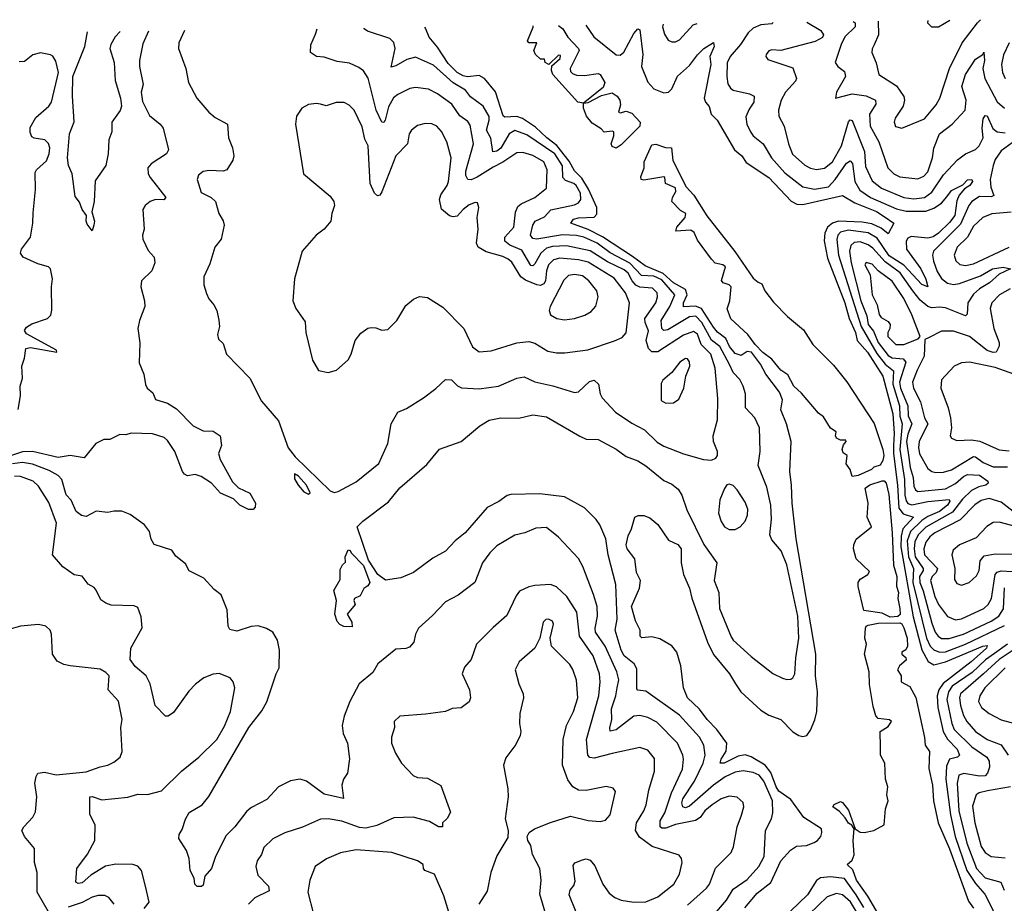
# Model space of a CAD drawing. Extents: x 1771496 to 1971148, y 471553 to 643630.
# Tile 508 of 656: x 1821760 to 1826721, y 638279 to 642731. Entities that reach past the tile are written whole.
import ezdxf

# ---------------------------------------------------------------- set-up
doc = ezdxf.new("R2010")
doc.units = 0

msp = doc.modelspace()

# ---------------------------------------------------------------- linework, layer by layer
at = {"layer": '0CON10XD'}
for points in [[(1825002.3, 642709), (1824998.2, 642695), (1825008.3, 642658.3), (1825027.9, 642627.9), (1825045, 642619.2), (1825065, 642620), (1825085, 642630), (1825152.5, 642705), (1825174.1, 642711.4)], [(1825556.5, 642716.6), (1825549.4, 642710.6), (1825495, 642705.2), (1825455, 642688.6), (1825430.4, 642665), (1825392, 642605), (1825340, 642545), (1825325, 642513.8), (1825322.3, 642445), (1825328.4, 642408.4), (1825341.1, 642385), (1825355.3, 642375.3), (1825437.9, 642357.9), (1825460.6, 642345), (1825458.9, 642315), (1825435, 642280.6), (1825418.5, 642241.5), (1825424.1, 642204.1), (1825441.8, 642165), (1825455.5, 642145), (1825505.2, 642105.2), (1825548.2, 642035), (1825615, 641960), (1825705, 641887.9), (1825765, 641876.4), (1825835, 641889), (1825869.2, 641925), (1825925, 642007.3), (1825945, 642019.1), (1825955.9, 642005.9), (1825967.4, 641915), (1825992.6, 641872.6), (1826047.3, 641835), (1826177.1, 641777.1), (1826225.7, 641765.7), (1826325, 641765.5), (1826365, 641780.6), (1826404.2, 641805.8), (1826431.8, 641838.2), (1826455, 641870.4), (1826511.2, 641898.8), (1826535, 641924.4), (1826557.5, 641925), (1826560.8, 641915), (1826547.9, 641895), (1826520.5, 641879.5), (1826493.6, 641846.4), (1826482.4, 641817.6), (1826471.4, 641745), (1826445, 641709.6), (1826389.8, 641655), (1826362.4, 641637.6), (1826335, 641630.4), (1826252.1, 641637.9), (1826235, 641629.7), (1826225.6, 641614.4), (1826228.4, 641575), (1826299.6, 641475), (1826325, 641424.3), (1826335.5, 641384.5), (1826305, 641396.7), (1826214.6, 641494.6), (1826140.4, 641540.4), (1826080, 641630), (1826035, 641657.3), (1825935, 641669.7), (1825895, 641660), (1825882, 641645), (1825876.5, 641623.5), (1825885, 641544.6), (1825998.8, 641185), (1826079.3, 641049.3), (1826121, 640995), (1826162.3, 640962.3), (1826158.4, 640895), (1826192.9, 640785), (1826194.1, 640734.1), (1826206.6, 640695), (1826194.6, 640565), (1826217.2, 640415), (1826219.6, 640335), (1826226.1, 640306.1), (1826235, 640293), (1826255, 640287.3), (1826335, 640302.7), (1826443.1, 640313.1), (1826445.9, 640305), (1826435.1, 640285), (1826395, 640253.2), (1826335, 640228.6), (1826305, 640207.3), (1826248.3, 640151.7), (1826232, 640105), (1826238.6, 640025), (1826262.8, 639965), (1826260.6, 639895), (1826329.6, 639615), (1826347.8, 639575), (1826365, 639555.6), (1826394.3, 639544.3), (1826425, 639546), (1826525, 639584), (1826721.7, 639678.3)], [(1825725.6, 642718.9), (1825797.1, 642677.1), (1825810.5, 642655), (1825805, 642640.6), (1825768.5, 642621.5), (1825595.6, 642575.6), (1825550.3, 642579.7), (1825535, 642573.8), (1825521.2, 642555), (1825518.8, 642545), (1825530, 642530), (1825655, 642487.5), (1825674.4, 642435), (1825669.2, 642420.8), (1825618.5, 642365), (1825596.4, 642325), (1825582.5, 642275), (1825585.6, 642245), (1825611.6, 642195), (1825633.6, 642105), (1825653.3, 642053.3), (1825715, 641998.7), (1825745, 641982.5), (1825775, 641976), (1825815, 641983.4), (1825855.3, 642015), (1825900.4, 642095), (1825935, 642215.6), (1825945, 642227.1), (1825955, 642222.5), (1826016.4, 642066.4), (1826021, 641991), (1826055, 641919.2), (1826101.9, 641881.9), (1826215, 641834.3), (1826265, 641827.7), (1826318.5, 641835), (1826355, 641861.2), (1826415, 641948.4), (1826484.8, 642025.2), (1826524.8, 642055.2), (1826575, 642077.3), (1826593.5, 642095), (1826614.8, 642135), (1826610, 642185), (1826615, 642232), (1826625, 642248.2), (1826635, 642247.2), (1826663.3, 642183.3), (1826685.6, 642165.6), (1826725, 642161.1)], [(1825959.1, 642722.1), (1825968.9, 642715), (1825969.1, 642695), (1825916.6, 642645), (1825899.2, 642605), (1825868.1, 642515), (1825882.9, 642495), (1825915, 642470), (1825920.5, 642445), (1825876.2, 642365), (1825870, 642335), (1825955, 642357.5), (1826025, 642347.3), (1826072.1, 642325), (1826073.9, 642305), (1826041.4, 642255), (1826044.8, 642195), (1826088.4, 642115), (1826133.8, 641985), (1826164.5, 641955), (1826195, 641939.7), (1826285, 641929.2), (1826315, 641941.8), (1826334.7, 641965), (1826359.1, 642035), (1826366.4, 642083.6), (1826394.6, 642155), (1826458, 642205), (1826524.4, 642275), (1826528.2, 642325), (1826506.7, 642395), (1826525, 642454.6), (1826575, 642531.3), (1826613.3, 642555), (1826617, 642567), (1826620.9, 642525), (1826612.6, 642485), (1826622.6, 642435), (1826685, 642316.2), (1826721.8, 642285)], [(1826085.8, 642723.8), (1826086.8, 642655), (1826065.3, 642604.7), (1826055.3, 642584.7), (1826053.8, 642565), (1826075.8, 642514.2), (1826088.8, 642455), (1826176.8, 642396.8), (1826214, 642344), (1826217.1, 642325), (1826211.1, 642295), (1826171.2, 642235), (1826165.4, 642215), (1826172.2, 642192.2), (1826205, 642183.6), (1826318.2, 642231.8), (1826377.3, 642302.7), (1826395.3, 642335), (1826444.3, 642485), (1826508.4, 642615), (1826585.5, 642714.5), (1826601.3, 642730.8)], [(1826335.7, 642727.2), (1826334.2, 642714.2), (1826354.2, 642694.2), (1826390, 642695), (1826446.6, 642728.7)], [(1822409, 642673.7), (1822381.2, 642608.8), (1822364.6, 642525), (1822363.8, 642495), (1822382, 642405), (1822372.7, 642365), (1822379.4, 642319.4), (1822415, 642248.5), (1822467.5, 642205), (1822482.9, 642185), (1822510.8, 642075), (1822500, 642055), (1822422.5, 642005), (1822405.6, 641984.4), (1822407.8, 641955), (1822417.3, 641935), (1822496.7, 641835), (1822486.6, 641823.4), (1822445, 641824.6), (1822418, 641815), (1822392.9, 641795), (1822381.4, 641775), (1822386.7, 641675), (1822378.6, 641645), (1822381.4, 641625), (1822408.2, 641568.2), (1822437.1, 641535), (1822441.4, 641505), (1822426, 641465), (1822374.4, 641415), (1822370, 641385), (1822390, 641315), (1822391.4, 641285), (1822363.5, 641215), (1822355.5, 641175), (1822366.4, 641103.6), (1822362.4, 641002.4), (1822385.6, 640945), (1822393.6, 640893.6), (1822403.3, 640875), (1822431.2, 640851.2), (1822445, 640816.7), (1822505, 640798), (1822550.3, 640770.3), (1822635, 640684), (1822685, 640660), (1822735, 640658.1), (1822770, 640635), (1822776.4, 640585), (1822762, 640545), (1822770, 640515), (1822832.1, 640402.1), (1822862.7, 640372.7), (1822920, 640345), (1822948.8, 640295), (1822947.5, 640275), (1822936.4, 640263.6), (1822913.6, 640263.6), (1822870, 640285), (1822837, 640317), (1822772.5, 640345), (1822727.5, 640395), (1822675, 640430), (1822645, 640438.8), (1822605, 640433.3), (1822590.7, 640440.7), (1822580, 640455), (1822541.2, 640555), (1822505, 640610), (1822487.5, 640625), (1822430, 640645), (1822321.7, 640648.3), (1822295, 640640), (1822265, 640640.8), (1822215, 640616.2), (1822184.2, 640615.8), (1822143.3, 640595), (1822085, 640523.8), (1822015, 640535.6), (1821955, 640525.6), (1821825, 640554.8), (1821775, 640552.9), (1821679, 640521)], [(1822265.9, 642671.7), (1822242, 642645), (1822219.1, 642605), (1822214.8, 642585), (1822236.3, 642515), (1822242, 642425), (1822268, 642335), (1822272.9, 642295), (1822267.3, 642272.7), (1822224, 642215), (1822224.4, 642165.6), (1822208.8, 642125), (1822205.8, 642055), (1822194.1, 641995.9), (1822140.9, 641919.1), (1822135.9, 641814.1), (1822123.6, 641763.6), (1822137.5, 641715), (1822134.2, 641695.8), (1822125, 641667.5), (1822100.3, 641700.3), (1822094.5, 641715), (1822096.2, 641745), (1822074.4, 641775), (1822062.3, 641812.3), (1822040.5, 641840.5), (1822024.3, 641955), (1822005.5, 641995.5), (1822001.2, 642035), (1822011.6, 642155), (1822034.3, 642215.7), (1822025.8, 642345), (1822028.1, 642445), (1822088.1, 642595), (1822101.5, 642669.5)], [(1822591.2, 642676.1), (1822562.5, 642615), (1822560, 642585), (1822597.1, 642485), (1822610.8, 642415), (1822652.5, 642335), (1822712.5, 642265), (1822745, 642238.6), (1822808, 642205), (1822812.2, 642135), (1822832.9, 642085), (1822840, 642045), (1822835, 642023.3), (1822804, 641975), (1822785, 641967.5), (1822715, 641970.4), (1822685, 641965.5), (1822661.7, 641948.3), (1822654.3, 641925), (1822675, 641860.8), (1822725, 641834.4), (1822747.5, 641815), (1822763.3, 641755), (1822785, 641717.5), (1822790, 641695), (1822776, 641625), (1822742.9, 641585), (1822718.7, 641501.3), (1822687.5, 641435), (1822688.9, 641395), (1822701.7, 641351.7), (1822712.9, 641325), (1822738.6, 641295), (1822754.2, 641265), (1822763.6, 641216.4), (1822766.7, 641185), (1822756.7, 641145), (1822761.7, 641121.7), (1822785, 641100), (1822802.5, 641045), (1822920, 640925), (1822979.1, 640809.1), (1823065, 640710), (1823113.4, 640573.4), (1823148.8, 640528.8), (1823325, 640356.8), (1823345, 640347.9), (1823365, 640354.4), (1823455, 640402.2), (1823569.4, 640495), (1823615.7, 640595), (1823631.4, 640695), (1823665.8, 640754.2), (1823708.3, 640771.7), (1823795, 640826), (1823857.4, 640872.6), (1823905, 640918), (1823935, 640916), (1823965.6, 640885.6), (1823986.7, 640876.7), (1824075, 640871.3), (1824173.3, 640885), (1824265, 640925.4), (1824301.5, 640931.5), (1824355, 640907.1), (1824446.9, 640886.9), (1824555, 640851.9), (1824575, 640855.6), (1824631.2, 640908.8), (1824655, 640914.3), (1824676.7, 640895), (1824684.1, 640845), (1824694, 640825), (1824762.7, 640752.7), (1824845, 640697.9), (1824907.8, 640665), (1824972.2, 640602.2), (1825005, 640581.8), (1825105, 640543.8), (1825205, 640515.8), (1825245, 640511.2), (1825268.3, 640521.7), (1825276, 640535), (1825275.8, 640555), (1825255.8, 640605), (1825254.4, 640634.4), (1825275.5, 640715), (1825277.5, 640822.5), (1825264.7, 640975), (1825241.6, 641045), (1825194.1, 641094.1), (1825175, 641146.1), (1825155, 641159.7), (1825105, 641141.9), (1824975, 641057.1), (1824945, 641057.5), (1824929, 641075), (1824915.8, 641115), (1824927.6, 641162.4), (1824910.7, 641205), (1824909.5, 641225), (1824964.7, 641305), (1824974.1, 641335), (1824971.3, 641355), (1824947.6, 641377.6), (1824885, 641383), (1824865, 641393.4), (1824845.2, 641415), (1824825, 641453.4), (1824805, 641470.8), (1824721.6, 641511.6), (1824635, 641566.6), (1824515, 641591.7), (1824445, 641588.4), (1824415, 641580.2), (1824386.1, 641553.9), (1824355, 641501.2), (1824345, 641491.5), (1824335, 641493.1), (1824290, 641570), (1824230.4, 641595), (1824203.9, 641615), (1824203.9, 641635), (1824249.2, 641685), (1824258.2, 641761.8), (1824269.9, 641790.1), (1824286.3, 641803.7), (1824355, 641834.6), (1824415, 641882), (1824417.9, 641975), (1824401.1, 642015), (1824345, 642047.3), (1824295, 642061.6), (1824265, 642060.7), (1824195, 642012.4), (1824145, 641988.6), (1824065, 641937.8), (1824035, 641923.3), (1824018.6, 641925), (1824007.4, 641945), (1824007.4, 641967.4), (1824046, 642105), (1824029.6, 642199.6), (1824018.3, 642218.3), (1823977.1, 642247.1), (1823936.9, 642305), (1823865, 642357.3), (1823820, 642380), (1823755, 642389.1), (1823725.4, 642384.6), (1823665, 642354.5), (1823643.2, 642336.8), (1823617.9, 642292.1), (1823601.8, 642225), (1823595, 642212.9), (1823585, 642214.3), (1823555.8, 642275), (1823516.8, 642436.8), (1823492.4, 642472.4), (1823469.7, 642489.7), (1823422.1, 642512.1), (1823360.6, 642520.6), (1823295, 642541.8), (1823255.5, 642545.5), (1823226, 642565), (1823226.6, 642603.4), (1823251.4, 642658.6), (1823259.7, 642685.3)], [(1825603.4, 639413.4), (1825625, 639406), (1825645, 639408), (1825656, 639415), (1825665.8, 639435), (1825670.9, 639515), (1825686.4, 639615), (1825680.8, 639725), (1825624.8, 639985), (1825595.8, 640054.2), (1825550, 640110), (1825538.8, 640135), (1825547.3, 640215), (1825544.7, 640285), (1825523.8, 640375), (1825480.9, 640485), (1825490, 640555), (1825486.7, 640675), (1825464.6, 640725), (1825416.2, 640775), (1825417.1, 640845), (1825405.4, 640885), (1825388.7, 640918.7), (1825355, 640953.8), (1825337.1, 640992.9), (1825287.9, 641085), (1825245.6, 641115.6), (1825197.6, 641205), (1825167.4, 641237.4), (1825135, 641233), (1825025, 641168.4), (1825005, 641164.7), (1824995, 641174.4), (1824992.4, 641215), (1825036.5, 641285), (1825060.2, 641345), (1824995, 641420.1), (1824955, 641438.2), (1824892.2, 641442.2), (1824835, 641504.2), (1824735, 641555.6), (1824670, 641605), (1824602.1, 641635), (1824565, 641643.1), (1824495, 641646.5), (1824365, 641625.3), (1824345, 641628.8), (1824333.2, 641645), (1824344.8, 641695.2), (1824356.5, 641715), (1824382.8, 641727.2), (1824405, 641738.4), (1824436.9, 641773.1), (1824555, 641798.6), (1824575, 641807.5), (1824587.4, 641825), (1824585, 641857.5), (1824563.3, 641895), (1824552.7, 641905), (1824510.6, 641920.6), (1824496.7, 641935), (1824494.3, 641995), (1824455.6, 642055), (1824315, 642151), (1824255, 642172.2), (1824226.2, 642155), (1824185, 642083.2), (1824165, 642067.7), (1824144.7, 642064.7), (1824134.6, 642134.6), (1824112, 642175), (1824125.9, 642225), (1824125, 642242.5), (1824094.8, 642294.8), (1824032.1, 642342.1), (1824006.6, 642375), (1823943.5, 642413.5), (1823845, 642500.9), (1823755, 642541.2), (1823711.1, 642531.1), (1823655, 642497.9), (1823631.8, 642491.8), (1823652.8, 642585), (1823645.9, 642615.9), (1823625.3, 642635.3), (1823513, 642673), (1823495.6, 642685), (1823495.2, 642688.5)], [(1825413.8, 638256.2), (1825475, 638330), (1825545, 638383.4), (1825595, 638493.5), (1825643, 638547), (1825673.5, 638566.5), (1825725, 638570.5), (1825762.5, 638585), (1825780, 638595), (1825796.7, 638615), (1825802.2, 638635), (1825799.4, 638655), (1825711.2, 638711.2), (1825645, 638801.4), (1825585, 638843.9), (1825571.5, 638865), (1825545, 638937.5), (1825515.5, 638975.5), (1825445, 639017.5), (1825415, 639026.7), (1825380.2, 639019.8), (1825310, 638985), (1825290, 638985), (1825294.7, 639005), (1825319.2, 639045), (1825322.5, 639085), (1825272.3, 639155), (1825223.3, 639205), (1825185, 639256.5), (1825125.2, 639315), (1825105.3, 639365), (1825090.7, 639475), (1825070.6, 639545), (1825045.9, 639575.9), (1824985, 639610.8), (1824945, 639620.8), (1824895, 639616.9), (1824885.7, 639625), (1824887.1, 639655), (1824862.4, 639702.4), (1824843.2, 639775), (1824883.4, 639866.6), (1824888.6, 639905), (1824867.9, 639945), (1824859.4, 640015), (1824820, 640065), (1824815.8, 640085), (1824825, 640130), (1824842.5, 640165), (1824860, 640225), (1824877, 640233), (1824905, 640233.3), (1824935, 640221.2), (1824975, 640188), (1825028.9, 640108.9), (1825076.1, 640086.1), (1825092.5, 640065), (1825093.3, 639995), (1825105.4, 639935), (1825135, 639867.5), (1825146.6, 639816.6), (1825224.8, 639595), (1825255, 639532.7), (1825335.7, 639435.7), (1825366.2, 639385), (1825393.8, 639345), (1825495, 639251.8), (1825535, 639227.5), (1825595, 639205.6), (1825655, 639143.3), (1825685, 639124.4), (1825705, 639118.6), (1825725.5, 639124.5), (1825745, 639152), (1825766.4, 639203.6), (1825775.7, 639245), (1825780.2, 639345), (1825769.7, 639425), (1825771, 639535), (1825672, 640115), (1825651.6, 640295), (1825649.1, 640385), (1825639.6, 640455), (1825646.7, 640605), (1825623.1, 640695), (1825595.4, 640765), (1825602.7, 640815), (1825587.8, 640855), (1825519.4, 640945), (1825493.3, 640995), (1825447.1, 641055), (1825425, 641058.5), (1825395, 641039.8), (1825365, 641048.4), (1825336.5, 641085), (1825318, 641125), (1825275.9, 641155.9), (1825255, 641180.9), (1825195, 641276.4), (1825165, 641288.1), (1825103.9, 641283.9), (1825104.1, 641305), (1825122.9, 641345), (1825115, 641371.1), (1825055, 641404.9), (1825002.6, 641452.6), (1824910.8, 641490.8), (1824847.7, 641537.7), (1824696.8, 641636.8), (1824625, 641673.1), (1824537.1, 641705), (1824550, 641725), (1824575, 641733.3), (1824655, 641735.2), (1824668.5, 641751.5), (1824668.4, 641785), (1824626.5, 641876.5), (1824592.2, 641932.2), (1824555, 641969.7), (1824528.4, 642018.4), (1824466.5, 642096.5), (1824416, 642135), (1824359.8, 642189.8), (1824292.7, 642232.7), (1824265, 642242.3), (1824205, 642239.2), (1824195.8, 642245.8), (1824157.8, 642367.8), (1824101.8, 642435), (1824075, 642449.4), (1824016.9, 642443.1), (1823995, 642448.5), (1823965, 642465.2), (1823919.8, 642509.8), (1823865, 642592), (1823823, 642643), (1823805, 642688.8), (1823800.8, 642692.6)], [(1824474.5, 642701.8), (1824496.8, 642685), (1824522, 642642), (1824575, 642586.1), (1824578.8, 642575), (1824533.8, 642485), (1824535, 642470), (1824545, 642459.2), (1824565, 642451.1), (1824605, 642448.9), (1824675, 642459.3), (1824685, 642454.2), (1824709, 642415), (1824700.5, 642389.5), (1824600, 642310), (1824625, 642314.4), (1824691.1, 642348.9), (1824745, 642361.8), (1824770.9, 642345), (1824783.3, 642325), (1824787.3, 642302.7), (1824777.5, 642265), (1824785, 642261.2), (1824815, 642269.6), (1824845, 642259.7), (1824885.7, 642215), (1824884.5, 642195), (1824790.3, 642099.7), (1824765, 642083.2), (1824745, 642092.4), (1824740.6, 642105), (1824754.2, 642145), (1824753.3, 642165), (1824745, 642169.2), (1824705, 642164.6), (1824690.6, 642180.6), (1824645, 642209), (1824615.2, 642245), (1824600, 642285), (1824600, 642310), (1824571.5, 642315), (1824446.8, 642455), (1824439.2, 642475), (1824441.9, 642498.1), (1824482.5, 642535), (1824485, 642550), (1824475, 642552.5), (1824425.7, 642504.3), (1824408, 642515), (1824405, 642532.5), (1824385, 642531.9), (1824358.4, 642555), (1824351.4, 642575), (1824366, 642615), (1824325, 642614.4), (1824318.8, 642625), (1824347.5, 642692.5), (1824347.5, 642700.1)], [(1824612.1, 642703.7), (1824652.8, 642645), (1824765, 642554.1), (1824785, 642552.9), (1824803.6, 642566.4), (1824855, 642661.9), (1824875, 642684), (1824885, 642680), (1824900.2, 642555), (1824893.3, 642495), (1824925.3, 642415.3), (1824955, 642382.1), (1825005, 642362.5), (1825029.2, 642365), (1825045, 642382.9), (1825075, 642446.8), (1825135, 642499.3), (1825175, 642554.5), (1825207.8, 642585), (1825255.8, 642615.8), (1825258.6, 642595), (1825237.1, 642545), (1825241.8, 642505), (1825208.8, 642335), (1825215.7, 642315.7), (1825234.1, 642294.1), (1825244.3, 642255), (1825275, 642224), (1825362.3, 642075), (1825398.5, 642045), (1825420.9, 642010.9), (1825535, 641935.4), (1825646.5, 641816.5), (1825675, 641800.8), (1825705, 641799), (1825905, 641845.3), (1825967.8, 641807.8), (1826077.3, 641765), (1826115, 641739.7), (1826164, 641705), (1826135, 641652.2), (1826101.2, 641681.2), (1826052.9, 641702.9), (1826005, 641711.4), (1825885, 641716.4), (1825854.5, 641705.5), (1825830.7, 641685), (1825815.9, 641655), (1825812.7, 641617.3), (1825829.9, 641529.9), (1825917, 641305), (1825939.8, 641225), (1825970.9, 641155), (1825979.8, 641115), (1826032.2, 641055), (1826109.4, 640935), (1826159.5, 640745), (1826166.4, 640646.4), (1826163, 640585), (1826162.3, 640545), (1826182.4, 640385), (1826189.3, 640269.3), (1826210.5, 640240.5), (1826263.9, 640225), (1826210, 640165), (1826201.9, 640128.1), (1826200.3, 640075), (1826261.7, 639721.7), (1826305.9, 639555.9), (1826337.4, 639497.4), (1826365, 639481.2), (1826425, 639495.4), (1826613.1, 639575), (1826635, 639577.1), (1826630.5, 639565), (1826553.5, 639495), (1826413.4, 639386.6), (1826390.4, 639355), (1826382, 639325), (1826385.2, 639265), (1826412.6, 639145), (1826435, 639105.7), (1826483.6, 639055), (1826494.5, 639025.5), (1826484.7, 639015.3), (1826444.2, 639005.8), (1826429.3, 638970.7), (1826425.9, 638905), (1826449.3, 638725), (1826473.2, 638615), (1826532.6, 638445), (1826575, 638378.1), (1826621.9, 638325), (1826688.5, 638195)], [(1826744.7, 642615), (1826717, 642553), (1826707.4, 642505), (1826711.4, 642465), (1826725.3, 642435)], [(1821752.4, 640767.6), (1821764.4, 640835), (1821763.5, 640885), (1821774.5, 640925), (1821770.9, 640985), (1821785.2, 641025), (1821791.4, 641075), (1821815, 641080), (1821947.5, 641055), (1821946.2, 641065), (1821795, 641148.4), (1821783.8, 641165), (1821795, 641182.2), (1821821.1, 641198.9), (1821900, 641225), (1821917, 641243), (1821922.7, 641267.3), (1821920.6, 641385), (1821925.6, 641425), (1821916, 641475), (1821905, 641486), (1821851.3, 641501.3), (1821777.5, 641535), (1821763.9, 641553.9), (1821770, 641575), (1821815.6, 641635), (1821826.9, 641705), (1821828, 641758), (1821840.6, 641875), (1821838.3, 641961.7), (1821845.7, 641975), (1821895, 642019.4), (1821908.4, 642055), (1821911.6, 642085), (1821905, 642107.1), (1821887.5, 642125), (1821833.8, 642133.8), (1821821.1, 642141.1), (1821813.1, 642163.1), (1821813.1, 642186.9), (1821841.2, 642238.8), (1821907.1, 642295), (1821921.1, 642315), (1821956.2, 642465), (1821942.1, 642522.1), (1821926.7, 642546.7), (1821915, 642554), (1821865, 642564.3), (1821826.3, 642553.7), (1821785, 642520), (1821757.7, 642517.7)], [(1823315, 640954), (1823355.7, 640964.3), (1823415, 641016.7), (1823430, 641045), (1823450, 641115), (1823478.3, 641151.7), (1823515, 641176.2), (1823530.5, 641179.5), (1823555, 641178), (1823585, 641166.7), (1823615, 641170), (1823660, 641215), (1823705, 641291.2), (1823745, 641322.9), (1823775, 641335.7), (1823815, 641331.9), (1823892.2, 641282.2), (1823997.1, 641175), (1824041.9, 641081.9), (1824075, 641057.1), (1824135, 641061.8), (1824265, 641102.1), (1824325, 641109.6), (1824355, 641101.2), (1824420.8, 641060.8), (1824465, 641052.5), (1824507.2, 641052.8), (1824623, 641067), (1824756.9, 641113.1), (1824795, 641129.2), (1824816.2, 641153.8), (1824833.3, 641305), (1824811.8, 641355), (1824755, 641428.3), (1824625, 641509.7), (1824575, 641521.5), (1824481.3, 641528.7), (1824449.4, 641520.6), (1824425.2, 641495), (1824414.3, 641465.7), (1824409, 641415), (1824400.7, 641399.3), (1824385, 641391.2), (1824365, 641394.8), (1824308.2, 641418.2), (1824285.6, 641435.6), (1824239.7, 641509.7), (1824221.8, 641525), (1824195, 641538.3), (1824110.8, 641560.8), (1824069.4, 641585), (1824062.5, 641605), (1824070.8, 641675), (1824064.4, 641735), (1824074, 641785), (1824067.3, 641807.3), (1824055, 641810), (1824025, 641797.8), (1823994.4, 641775), (1823965, 641741.1), (1823945, 641737.7), (1823925, 641742.5), (1823885.9, 641775.9), (1823874.7, 641825), (1823881.7, 641848.3), (1823914.7, 641895), (1823921.4, 641915), (1823934.7, 642034.7), (1823912.7, 642115), (1823885, 642167.1), (1823861.9, 642195), (1823836.7, 642206.7), (1823802.4, 642207.6), (1823765, 642197.8), (1823734.4, 642175), (1823722.7, 642155), (1823714.5, 642105), (1823655, 642044.5), (1823585, 641863.3), (1823575, 641846.7), (1823563.6, 641843.6), (1823547.3, 641857.3), (1823525.6, 641905.6), (1823515.4, 642095), (1823498.7, 642128.7), (1823485, 642191.2), (1823445.6, 642275), (1823420.7, 642300.7), (1823395, 642312.9), (1823354, 642314), (1823305, 642297.5), (1823275, 642305.7), (1823255, 642309.4), (1823215.7, 642304.3), (1823181.2, 642285), (1823154.5, 642245.5), (1823150, 642205), (1823190, 641955), (1823325, 641842.5), (1823343.3, 641815), (1823346.7, 641795), (1823332.5, 641755), (1823327.5, 641715), (1823293.9, 641676.1), (1823253.3, 641645), (1823183.3, 641565), (1823144.3, 641425), (1823136, 641315), (1823151.2, 641275), (1823198.3, 641208.3), (1823201.4, 641155), (1823236.2, 641015), (1823265, 640963.8), (1823315, 640954)], [(1825955, 640429.2), (1825944.6, 640465), (1825923.3, 640493.3), (1825928.9, 640535), (1825908.8, 640548.8), (1825904.1, 640565), (1825911, 640589), (1825924.2, 640605), (1825922, 640612), (1825895, 640612), (1825875, 640622.8), (1825869.8, 640635), (1825874.2, 640655), (1825845, 640673.1), (1825809.2, 640729.2), (1825785, 640748), (1825698.8, 640848.8), (1825660.2, 640885), (1825630.9, 640940.9), (1825595, 640964.5), (1825549.8, 641019.8), (1825505, 641053.9), (1825465, 641095.2), (1825429.1, 641145), (1825343.6, 641223.6), (1825325.3, 641274.7), (1825337.5, 641315), (1825344, 641385), (1825334.3, 641394.3), (1825304.3, 641404.3), (1825296, 641416), (1825315.8, 641485.8), (1825302.5, 641495), (1825264.4, 641504.4), (1825245, 641523.8), (1825175, 641620), (1825158.7, 641658.7), (1825140.9, 641670.9), (1825066, 641666), (1825070.9, 641685), (1825112.2, 641735), (1825116, 641755), (1825089.7, 641769.7), (1825046.2, 641815), (1825049.2, 641835), (1825065.8, 641865), (1825064.2, 641884.2), (1825013.8, 641905), (1825011.2, 641935), (1825005, 641939.2), (1824905, 641921.5), (1824890.8, 641925), (1824890.3, 641939.7), (1824906.2, 641985), (1824905.8, 642015), (1824945, 642100), (1824965, 642104.4), (1825013.4, 642086.6), (1825044.6, 642084.6), (1825051.4, 642021.4), (1825118, 641888), (1825156.2, 641846.2), (1825222.8, 641742.8), (1825362.7, 641562.7), (1825455, 641427.8), (1825480.8, 641409.2), (1825499.5, 641399.5), (1825514.1, 641365), (1825558.3, 641308.3), (1825627.8, 641235), (1825708.4, 641168.4), (1825755.5, 641095), (1825860.6, 640990.6), (1825927, 640907), (1826065, 640695.7), (1826109.4, 640565), (1826114, 640535), (1826109.5, 640510.5), (1826095, 640485.8), (1826064.1, 640475.9), (1826052.5, 640465), (1825985, 640434.2), (1825955, 640429.2)], [(1826759.6, 642110.4), (1826705, 642070), (1826675, 642026.1), (1826664, 641996), (1826648.8, 641925), (1826653, 641887), (1826668.8, 641845), (1826655, 641838.9), (1826595, 641839.6), (1826557.2, 641815), (1826542, 641795), (1826499.5, 641700.5), (1826364.8, 641565.2), (1826359.7, 641545), (1826363.5, 641515), (1826382.7, 641462.7), (1826405, 641426.7), (1826435, 641404), (1826465, 641397.1), (1826495, 641402.1), (1826600.3, 641439.7), (1826660.6, 641475), (1826715, 641484.2), (1826752.5, 641475), (1826695, 641449.2), (1826646, 641405), (1826596.4, 641375), (1826565, 641347.8), (1826537.5, 641305), (1826532.9, 641247.1), (1826525, 641238.2), (1826425, 641279.1), (1826395, 641283), (1826355, 641278.4), (1826335, 641285.2), (1826297.6, 641317.6), (1826259.8, 641365), (1826196.7, 641455), (1826121.2, 641511.2), (1826058.9, 641578.9), (1826035, 641596.3), (1825995, 641610.9), (1825965, 641608.7), (1825947.1, 641592.9), (1825940.2, 641565), (1825948.9, 641505), (1825998.3, 641315), (1826028.4, 641238.4), (1826035.4, 641195), (1826062.1, 641162.1), (1826085.1, 641105), (1826135, 641039.7), (1826155, 641027.3), (1826211.9, 641021.9), (1826224.8, 641005), (1826193.2, 640905), (1826198.2, 640875), (1826235.1, 640785), (1826236.4, 640735), (1826255.1, 640695), (1826235, 640643.1), (1826228, 640605), (1826239.3, 640525), (1826246.2, 640475), (1826262, 640425), (1826265, 640380), (1826272.7, 640362.7), (1826285, 640354.3), (1826425, 640367.8), (1826475, 640393.8), (1826515, 640429.5), (1826535, 640438.9), (1826595, 640436.2), (1826638.2, 640405), (1826640, 640395), (1826628.1, 640385), (1826592.8, 640377.2), (1826555, 640358.7), (1826510.2, 640315), (1826459.8, 640250.2), (1826325.4, 640174.6), (1826286.2, 640135), (1826269.4, 640100.6), (1826266.3, 640065), (1826272.3, 640025), (1826312.3, 639965), (1826312.4, 639955), (1826294.3, 639925), (1826294.9, 639895), (1826312.5, 639852.5), (1826355, 639689.6), (1826372.6, 639645), (1826387.2, 639625), (1826405, 639613.5), (1826443.2, 639613.2), (1826515.4, 639635), (1826655, 639700.8), (1826693.9, 639726.1), (1826716.6, 639763.4), (1826721.4, 639868.6)], [(1826755, 641761.9), (1826657.3, 641752.7), (1826611.8, 641735), (1826565, 641690.6), (1826535, 641634.6), (1826484, 641585), (1826468.4, 641545), (1826475.8, 641515.8), (1826496.8, 641496.8), (1826525, 641492.4), (1826565, 641501.5), (1826745, 641585.3)], [(1826173.6, 641093.6), (1826215, 641094.8), (1826286.8, 641123.2), (1826296.7, 641135), (1826255, 641243.1), (1826214.4, 641325.6), (1826155, 641412.8), (1826086.1, 641466.1), (1826055, 641499.6), (1826025, 641508.2), (1826018.9, 641495), (1826044.7, 641445), (1826054.3, 641344.3), (1826079.6, 641295), (1826090.8, 641245), (1826100.2, 641230.2), (1826135, 641209.5), (1826145.6, 641195), (1826144, 641175), (1826134, 641155), (1826134.8, 641135), (1826173.6, 641093.6)], [(1824505, 641218.9), (1824555, 641224.6), (1824608.3, 641241.7), (1824639.5, 641260.5), (1824662.4, 641287.6), (1824674.5, 641335), (1824667.3, 641365), (1824628.2, 641415), (1824595, 641440.2), (1824555, 641447.1), (1824525, 641441.3), (1824501, 641419), (1824432.1, 641285), (1824427.1, 641265), (1824435, 641243.1), (1824466.2, 641225), (1824505, 641218.9)], [(1826750, 641375), (1826697.3, 641345), (1826658.5, 641305), (1826649.6, 641275), (1826667.9, 641175), (1826695.3, 641104.7), (1826694.1, 641085.9), (1826679.2, 641055), (1826665, 641053.3), (1826635, 641063.5), (1826545, 641135.4), (1826465, 641162), (1826405, 641162.1), (1826338.3, 641128.3), (1826321.2, 641118.8), (1826317.3, 641035), (1826281.3, 640965), (1826258.9, 640905), (1826263.8, 640875), (1826298.7, 640805), (1826319.3, 640725), (1826335.3, 640695), (1826291.4, 640605), (1826288.4, 640575), (1826293.8, 640543.8), (1826335, 640469.1), (1826354.8, 640454.8), (1826375, 640449.7), (1826415, 640451.1), (1826455, 640462.7), (1826565, 640529.6), (1826575, 640528.9), (1826615, 640499.8), (1826665, 640477.4), (1826737.6, 640477.6)], [(1825015, 640798.6), (1825055, 640801.2), (1825080.5, 640819.5), (1825105.7, 640875), (1825115.7, 640935), (1825137.1, 640985), (1825135, 641006.7), (1825125, 641022.9), (1825115, 641023.1), (1825085.7, 641005), (1825046.3, 640953.7), (1825001.2, 640915), (1824992.7, 640897.3), (1824991.7, 640811.7), (1825015, 640798.6)], [(1826815, 640927.4), (1826675, 640978.8), (1826545, 641005.3), (1826505, 641001.2), (1826467.5, 640985), (1826405, 640916.2), (1826400.6, 640875), (1826438.1, 640775), (1826450, 640725), (1826454, 640675), (1826448, 640635), (1826455, 640622), (1826481.5, 640611.5), (1826555, 640614.2), (1826597.9, 640607.9), (1826694.3, 640564.3), (1826745, 640558.3)], [(1825189.3, 638140.7), (1825321.6, 638295), (1825355, 638350.9), (1825425, 638398.9), (1825483.9, 638465), (1825510.5, 638515), (1825518.4, 638645), (1825548, 638705), (1825554.7, 638735.3), (1825552.9, 638795), (1825508.8, 638895), (1825485, 638924.2), (1825455, 638937.7), (1825405, 638947), (1825365, 638939.6), (1825315, 638915.6), (1825255, 638873.8), (1825135, 638767.8), (1825115, 638759.8), (1825101.6, 638765), (1825096, 638785), (1825100.8, 638805), (1825160.5, 638895), (1825204.4, 638985), (1825213.2, 639025), (1825206.7, 639075), (1825185, 639115.5), (1825085, 639226.1), (1824915, 639348.6), (1824875, 639352.9), (1824868.9, 639358.9), (1824870.3, 639460.3), (1824856.1, 639486.1), (1824806.2, 639526.2), (1824790.7, 639555), (1824760.8, 639655), (1824770, 639710), (1824763.2, 639885), (1824724.3, 640034.3), (1824712.7, 640115), (1824683.4, 640185), (1824665, 640212.1), (1824605, 640272.2), (1824505, 640326.8), (1824381.3, 640341.3), (1824235, 640338.7), (1824216.2, 640333.8), (1824175, 640302.7), (1824115, 640273.5), (1824004.6, 640145), (1823954.3, 640105.7), (1823906.4, 640053.6), (1823842.3, 640017.7), (1823745, 639945.8), (1823680.5, 639919.5), (1823603.3, 639906.7), (1823564.8, 639934.8), (1823517.6, 640007.6), (1823460.8, 640175), (1823488.8, 640205), (1823618.9, 640301.1), (1823675, 640372.9), (1823810.9, 640489.1), (1823875, 640566.5), (1823985, 640606), (1824078.1, 640685), (1824125, 640712.7), (1824185, 640724.5), (1824275, 640723.3), (1824345, 640740.5), (1824415, 640729.5), (1824582.5, 640632.5), (1824615, 640618.1), (1824675, 640615.6), (1824765, 640566.5), (1824815, 640529.6), (1824875, 640508.8), (1824915, 640483.6), (1825005, 640409.2), (1825045, 640390), (1825077.5, 640365), (1825095.5, 640335), (1825120.7, 640260.7), (1825206.2, 640086.2), (1825271.9, 639995), (1825258.5, 639905), (1825282.7, 639845), (1825286.2, 639765), (1825345, 639621.4), (1825355.5, 639605), (1825445, 639523.3), (1825555, 639437.5), (1825603.4, 639413.4)], [(1823840.4, 639729.6), (1823768.9, 639665), (1823754.5, 639635), (1823745.5, 639594.5), (1823725, 639568.8), (1823705, 639562), (1823655, 639560), (1823565, 639485.8), (1823538.8, 639441.2), (1823471.2, 639385), (1823424.1, 639295), (1823395, 639222), (1823385.4, 639175), (1823390, 639135), (1823411.8, 639085), (1823422.7, 639007.3), (1823411.2, 638935), (1823392.5, 638905), (1823384, 638875), (1823392.5, 638807.5), (1823295, 638829.1), (1823204.5, 638894.5), (1823174.2, 638904.2), (1823125, 638895.4), (1823065, 638866.2), (1823005, 638801.4), (1822929, 638761), (1822905, 638742.5), (1822845, 638664.6), (1822800.1, 638619.9), (1822747.1, 638515), (1822726.7, 638455), (1822693.3, 638415), (1822685, 638370), (1822677, 638363), (1822655, 638363.3), (1822643.3, 638375), (1822640, 638405), (1822618.8, 638445), (1822613.8, 638505), (1822601.2, 638545), (1822562.5, 638605), (1822563.3, 638625), (1822579.5, 638650.5), (1822595, 638702.5), (1822614.2, 638735.8), (1822680, 638775), (1822712.6, 638817.4), (1822914.7, 639165), (1822980.8, 639249.2), (1823005.9, 639294.1), (1823053.2, 639435), (1823066.8, 639465), (1823069.5, 639555), (1823060, 639605), (1823036, 639645), (1823004.3, 639664.3), (1822962.3, 639677.7), (1822925.9, 639674.1), (1822855, 639650), (1822819.3, 639659.3), (1822811.2, 639675), (1822805, 639757.5), (1822775, 639833.8), (1822740.2, 639860.2), (1822687.4, 639917.4), (1822615, 639953.8), (1822595, 639990), (1822547.3, 640027.3), (1822527.4, 640057.4), (1822437.5, 640087.5), (1822423, 640113), (1822415, 640152.5), (1822388.8, 640185), (1822317.8, 640237.8), (1822275, 640254.6), (1822235, 640255.3), (1822205, 640248.8), (1822145.5, 640254.5), (1822095, 640228.6), (1822072.6, 640232.6), (1822045, 640252.5), (1822019.3, 640309.3), (1821995, 640336.2), (1821973.3, 640415), (1821953.6, 640433.6), (1821909, 640459), (1821825, 640491.5), (1821775, 640499.6), (1821725, 640493.2)], [(1822387.1, 638252.9), (1822413.5, 638285), (1822393.9, 638365), (1822374.7, 638444.7), (1822356.2, 638466.2), (1822330, 638475), (1822245, 638476), (1822193.2, 638466.8), (1822119, 638421), (1822075, 638382.5), (1822055, 638379.6), (1822043.1, 638385), (1822048.9, 638455), (1822102.6, 638527.4), (1822139.2, 638595), (1822140, 638675), (1822114.2, 638725.8), (1822113.3, 638815), (1822125, 638816.5), (1822175, 638799.5), (1822305, 638813.3), (1822355, 638828.5), (1822405, 638827.8), (1822475, 638846.5), (1822575.8, 638945), (1822663.1, 639015), (1822753.5, 639105), (1822791.7, 639171.7), (1822822.8, 639245), (1822844.2, 639364.2), (1822835.6, 639395), (1822820, 639415), (1822765, 639436.5), (1822735, 639433.5), (1822688.6, 639415), (1822646.4, 639383.6), (1822612.9, 639347.1), (1822535, 639240), (1822507.7, 639222.3), (1822495, 639221.2), (1822442.9, 639275), (1822417.8, 639385), (1822396.9, 639425), (1822342.9, 639472.9), (1822317.8, 639507.8), (1822319.5, 639565), (1822377, 639667), (1822372.1, 639722.1), (1822355, 639770), (1822337, 639777), (1822220.5, 639780.5), (1822195, 639791.2), (1822168.8, 639808.8), (1822145, 639857.5), (1822135, 639870), (1822105, 639886.2), (1822075, 639928), (1822035, 639933.1), (1821977.5, 639975), (1821925.6, 640035), (1821945.7, 640195), (1821908, 640298), (1821855, 640380), (1821828.2, 640405), (1821765, 640429.8), (1821735, 640430.8)], [(1823215, 640340), (1823223.3, 640346.7), (1823205.4, 640385), (1823165, 640431.4), (1823145, 640442.5), (1823145, 640417.5), (1823162.5, 640385), (1823192.2, 640352.2), (1823215, 640340)], [(1825365, 640161.8), (1825390.6, 640175), (1825414.6, 640205), (1825427.1, 640235), (1825429.1, 640265), (1825415, 640299.4), (1825375, 640362.9), (1825355, 640384.4), (1825335, 640390.8), (1825323.1, 640386.9), (1825310.3, 640369.7), (1825287.5, 640312.5), (1825280.4, 640245), (1825295, 640202), (1825311.9, 640175), (1825335, 640162.5), (1825365, 640161.8)], [(1826145, 639720), (1826105, 639741.2), (1826012.5, 639755), (1825983.8, 639875), (1825984.1, 639895), (1825995, 639912.8), (1826032.9, 639935), (1826041.2, 639951.2), (1825975, 640014.4), (1825960.8, 640065), (1825962.2, 640085), (1825975, 640112.9), (1826051.2, 640175), (1826029.2, 640225), (1826034.2, 640295), (1826019.7, 640370.3), (1826043, 640387), (1826105, 640408.1), (1826115, 640406.7), (1826125, 640395.6), (1826138.6, 640338.6), (1826156.1, 640146.1), (1826162.3, 639982.3), (1826178.7, 639925), (1826177.3, 639877.3), (1826188.1, 639845), (1826184.4, 639814.4), (1826194.6, 639765), (1826195.4, 639734.6), (1826185, 639724), (1826145, 639720)], [(1826765, 640252.7), (1826705, 640300.2), (1826645, 640317.8), (1826605, 640308.8), (1826572.6, 640287.4), (1826499.2, 640210.9), (1826370.8, 640145), (1826345.2, 640125), (1826325, 640097.8), (1826315.2, 640065), (1826319.3, 640035), (1826383.4, 639965), (1826377.4, 639945), (1826357.7, 639925), (1826348.5, 639905), (1826370.2, 639825), (1826388.6, 639785), (1826435, 639723.6), (1826475, 639707.2), (1826505, 639712.4), (1826617.5, 639765), (1826638.8, 639785), (1826655.7, 639815), (1826674.4, 639935.6), (1826685, 639947.7), (1826705, 639954.2), (1826760, 639950)], [(1826835, 640161.7), (1826695, 640199.6), (1826665, 640197.5), (1826632.2, 640177.8), (1826579.8, 640120.2), (1826495, 640084.4), (1826462.6, 640057.4), (1826456.5, 640035), (1826470.9, 639965), (1826469.7, 639909.7), (1826480.9, 639890.9), (1826505, 639882.5), (1826543.8, 639895), (1826581.2, 639928.8), (1826593.5, 639955), (1826599.5, 640005), (1826620, 640030), (1826675, 640038.9), (1826775, 640037.7)], [(1825125, 638269.6), (1825220.4, 638355), (1825235, 638375.8), (1825265, 638455.6), (1825344.4, 638535), (1825356.1, 638563.9), (1825375.5, 638665), (1825396.1, 638723.9), (1825409.2, 638765), (1825405, 638786.7), (1825374.2, 638814.2), (1825335, 638819.4), (1825295, 638806.2), (1825248.5, 638775), (1825212.3, 638745), (1825187.9, 638712.1), (1825165, 638696.2), (1825065, 638675.6), (1825015, 638656.8), (1824995, 638658), (1824986.2, 638665), (1824987.1, 638695), (1825011, 638735), (1825043.6, 638836.4), (1825099.2, 638955), (1825104.7, 639004.7), (1825101.2, 639025), (1825075, 639086.4), (1824971, 639191), (1824925, 639215.9), (1824885, 639226), (1824855, 639222.5), (1824765, 639152.9), (1824735.6, 639145.6), (1824733.4, 639163.4), (1824743.5, 639205), (1824741.5, 639258.5), (1824763.7, 639325), (1824770, 639365), (1824778.3, 639405), (1824768.1, 639445), (1824710.7, 639575), (1824661.6, 639645), (1824659.6, 639665), (1824670.5, 639725), (1824668.9, 639775), (1824651.8, 639835), (1824596.6, 639976.6), (1824575.9, 640015.9), (1824475, 640122.9), (1824415, 640172.9), (1824361.3, 640168.7), (1824305, 640145.7), (1824255, 640134), (1824165, 640079.4), (1824128.6, 640045), (1824091.4, 639995), (1824054, 639895), (1823968.6, 639831.4), (1823905, 639798.1), (1823840.4, 639729.6)], [(1823435, 639672.5), (1823393.9, 639673.9), (1823373.9, 639683.9), (1823359.3, 639699.3), (1823347.5, 639735), (1823356.2, 639805), (1823343.3, 639855), (1823375, 639910), (1823375, 639960), (1823386.4, 639983.6), (1823401.7, 639998.3), (1823400, 640025), (1823415, 640060), (1823425, 640056.7), (1823430, 640045), (1823491.7, 639981.7), (1823524.2, 639895), (1823515, 639878.8), (1823493.8, 639865), (1823475, 639828.8), (1823447.5, 639815), (1823443.8, 639805), (1823450, 639785), (1823410, 639735), (1823433.3, 639695), (1823435, 639672.5)], [(1824564.2, 638235), (1824528.2, 638321.8), (1824533.9, 638345), (1824551.5, 638368.5), (1824559.1, 638390.9), (1824548.8, 638468.8), (1824556.9, 638483.1), (1824595, 638498.1), (1824615, 638502.9), (1824635, 638497.1), (1824658.1, 638468.1), (1824698.1, 638375), (1824730.9, 638330.9), (1824758.9, 638308.9), (1824790, 638295), (1824855, 638284.5), (1824915, 638286.5), (1824975, 638312.2), (1825055.6, 638375), (1825084.4, 638425), (1825097.1, 638485), (1825094, 638505), (1825082.1, 638522.1), (1824945.9, 638565.9), (1824882.4, 638612.4), (1824862, 638645), (1824868.6, 638685), (1824905.4, 638745), (1824916.8, 638775), (1824930.7, 638849.3), (1824958.5, 638945), (1824958.3, 639008.3), (1824925, 639050), (1824885, 639064.4), (1824745, 639033.5), (1824655, 639010.8), (1824633.4, 639013.4), (1824621.8, 639025), (1824616.6, 639105), (1824678.6, 639325), (1824684.2, 639395), (1824680.9, 639435), (1824650, 639525), (1824580.7, 639625), (1824566.5, 639745), (1824516.1, 639825), (1824465, 639872.7), (1824435, 639884.4), (1824355, 639880.6), (1824325, 639874.3), (1824278.7, 639851.3), (1824261.7, 639828.3), (1824215, 639728.6), (1824145, 639669.2), (1824062.5, 639585), (1824035, 639506.7), (1824001.8, 639468.2), (1823988.9, 639435), (1824026.9, 639355), (1824031.1, 639315), (1824025, 639294.3), (1823985, 639264.4), (1823939.7, 639260.3), (1823905, 639245.6), (1823805, 639231.1), (1823675, 639222), (1823647.5, 639195), (1823648.8, 639165), (1823634.2, 639115.8), (1823634.3, 639085), (1823654.3, 639035), (1823684, 638985), (1823742.8, 638922.8), (1823765, 638913.1), (1823815, 638910), (1823882.5, 638872.5), (1823931.2, 638738.8), (1823914.1, 638705.9), (1823890, 638685), (1823890, 638665), (1823870, 638665), (1823825, 638692), (1823742.4, 638712.4), (1823645, 638710), (1823559.3, 638670.7), (1823505, 638657.7), (1823471.6, 638661.6), (1823382.9, 638692.9), (1823315, 638703.8), (1823275, 638703.1), (1823185, 638661.9), (1823095.6, 638634.4), (1823035, 638603.8), (1822990.3, 638559.7), (1822978, 638525), (1822956.3, 638493.7), (1822950, 638465), (1822960.2, 638420.2), (1823013.1, 638365), (1823017.8, 638342.2), (1822945, 638307.1), (1822912.9, 638275)], [(1824416.2, 638205), (1824380.9, 638325), (1824387.5, 638395), (1824381.4, 638455), (1824343.8, 638525), (1824335, 638570), (1824320, 638595), (1824316.7, 638615), (1824326.7, 638635), (1824353.3, 638655), (1824435, 638685.7), (1824535, 638718.6), (1824625, 638696.7), (1824685, 638691.9), (1824711.7, 638698.3), (1824735.6, 638725), (1824762.3, 638842.3), (1824749.7, 638859.7), (1824715, 638866.9), (1824615, 638847.1), (1824575, 638849.2), (1824546.4, 638866.4), (1824521.1, 638901.1), (1824495.4, 638975.4), (1824498.7, 639105), (1824515.9, 639174.1), (1824550, 639245), (1824572.3, 639315), (1824565, 639402.5), (1824547, 639457), (1824531.4, 639481.4), (1824440, 639575), (1824432.9, 639615), (1824450, 639685), (1824445, 639700), (1824425, 639711.4), (1824411.7, 639708.3), (1824398, 639695), (1824380.8, 639615), (1824356.2, 639565), (1824277.5, 639495), (1824255.8, 639455), (1824274.2, 639385), (1824297.1, 639335), (1824298.6, 639315), (1824280.8, 639235), (1824278.6, 639185), (1824285.8, 639145), (1824281.4, 639125), (1824260.5, 639079.5), (1824208.8, 639011.2), (1824198, 638975), (1824220, 638855), (1824221.4, 638815), (1824205.6, 638705), (1824220.8, 638645), (1824218.8, 638611.2), (1824165, 638517.5), (1824134.3, 638435), (1824115, 638340), (1824074.3, 638275)], [(1826119.9, 638165), (1826033.1, 638315), (1825975.9, 638395), (1825958.3, 638448.3), (1825928.6, 638475), (1825954.2, 638495.8), (1825963.9, 638523.9), (1825959.6, 638595), (1825963.8, 638655), (1825953.3, 638673.3), (1825935, 638682), (1825919.7, 638709.7), (1825891.3, 638741.3), (1825856.7, 638765), (1825863.9, 638776.1), (1825895, 638792.5), (1825905, 638786.7), (1825935, 638747.5), (1825970, 638655), (1825995, 638638.1), (1826015, 638635.6), (1826063.3, 638645), (1826115, 638674.5), (1826122.7, 638755), (1826135.4, 638795), (1826128.9, 638825), (1826134.8, 638865), (1826122.8, 638905), (1826118.3, 638985), (1826097.7, 639025), (1826096.9, 639065), (1826095, 639143.8), (1826135, 639170), (1826152, 639195), (1826143, 639203), (1826085, 639210.3), (1826074.3, 639224.3), (1826060.4, 639270.4), (1826040.9, 639380.9), (1826039.8, 639445), (1826015.9, 639534.1), (1826026.7, 639585), (1826017.9, 639615), (1826021.1, 639665), (1826025, 639676), (1826035, 639680.8), (1826085, 639691.2), (1826195, 639692.2), (1826205, 639686.7), (1826215, 639666.9), (1826231, 639615), (1826232.7, 639575), (1826225, 639556.2), (1826203.8, 639545), (1826203.8, 639535), (1826225, 639517.1), (1826226.7, 639503.3), (1826192.5, 639475), (1826182, 639455), (1826201.2, 639425), (1826201.2, 639395), (1826245, 639370.6), (1826275.2, 639315.2), (1826319, 639115), (1826322.2, 639075), (1826344.2, 639044.2), (1826341, 638959), (1826358.5, 638875), (1826364.3, 638795), (1826387, 638685), (1826445, 638553.8), (1826539.6, 638289.6), (1826565.9, 638255)], [(1821905, 638236.7), (1821848, 638335), (1821848.5, 638435), (1821835.6, 638485), (1821834.2, 638555), (1821783.8, 638615), (1821772, 638645), (1821781.4, 638665), (1821826.7, 638713.3), (1821839.4, 638740.6), (1821847.5, 638815), (1821836.9, 638885), (1821842.7, 638917.3), (1821852.5, 638935), (1821885, 638939.4), (1821945, 638927.1), (1822095, 638941.5), (1822165, 638967.1), (1822205, 638974.5), (1822235, 638990.9), (1822267.1, 639015), (1822276.4, 639043.6), (1822270, 639165), (1822276.7, 639205), (1822257.5, 639297.5), (1822206.5, 639355), (1822210.6, 639425), (1822195, 639442), (1822165, 639459.2), (1822015, 639475.8), (1821983, 639483), (1821949.5, 639499.5), (1821926.2, 639535), (1821921.2, 639635), (1821913.8, 639655), (1821892.5, 639675), (1821855, 639684.2), (1821765, 639675.8), (1821705, 639658)], [(1826736.5, 639585), (1826671.9, 639538.1), (1826625.5, 639505), (1826558, 639442), (1826457.8, 639372.2), (1826439.1, 639345), (1826431.6, 639305), (1826456.2, 639185), (1826468.9, 639155), (1826556.6, 639066.6), (1826632, 639015), (1826644.3, 638995), (1826645.6, 638964.4), (1826636.1, 638933.9), (1826625, 638921.9), (1826595, 638918.9), (1826516.5, 638933.5), (1826492.4, 638925), (1826482.6, 638885), (1826492.3, 638745), (1826532.6, 638582.6), (1826580.5, 638455), (1826625, 638407.2), (1826702.9, 638385), (1826720.8, 638345)], [(1826775, 639560.7), (1826695, 639507.1), (1826615.5, 639435), (1826500.6, 639335), (1826495.6, 639315), (1826500.4, 639275), (1826515.2, 639225), (1826532.4, 639195), (1826576.2, 639145), (1826635, 639104.2), (1826705, 639078.2), (1826740.4, 639025)], [(1826724.8, 639465), (1826622.1, 639365), (1826596.9, 639325), (1826590.6, 639295), (1826606.1, 639266.1), (1826645, 639234.6), (1826705, 639203.2), (1826767.3, 639187.3)], [(1826752.5, 638865), (1826636.2, 638845), (1826594.8, 638835.2), (1826579.4, 638825), (1826561.2, 638768.8), (1826572.9, 638685), (1826605, 638565.8), (1826625, 638535.5), (1826655, 638515.5), (1826725, 638508.5)], [(1823935, 638191.2), (1823896.9, 638316.9), (1823849.4, 638425), (1823801.9, 638445), (1823794.4, 638455), (1823792.5, 638475), (1823765, 638493.5), (1823634.7, 638534.7), (1823455, 638547.7), (1823376.5, 638533.5), (1823306.6, 638503.4), (1823249.4, 638465), (1823221.4, 638395), (1823211.9, 638335), (1823240.6, 638225)], [(1826012.4, 638257.6), (1825975, 638322.1), (1825915, 638404.2), (1825845, 638412), (1825795, 638407.6), (1825775, 638394.6), (1825728.7, 638321.3), (1825601.1, 638198.9)], [(1822237.1, 638275), (1822208.7, 638308.7), (1822188.7, 638318.7), (1822155, 638318.2), (1822125, 638309.2), (1822075, 638282.3), (1822005, 638259.3)], [(1825994.4, 638205), (1825945.6, 638285.6), (1825905, 638322.3), (1825875, 638329.1), (1825828.1, 638311.9), (1825736.9, 638225)]]:
    msp.add_lwpolyline(points, dxfattribs=at)

doc.saveas('drawing.dxf')
